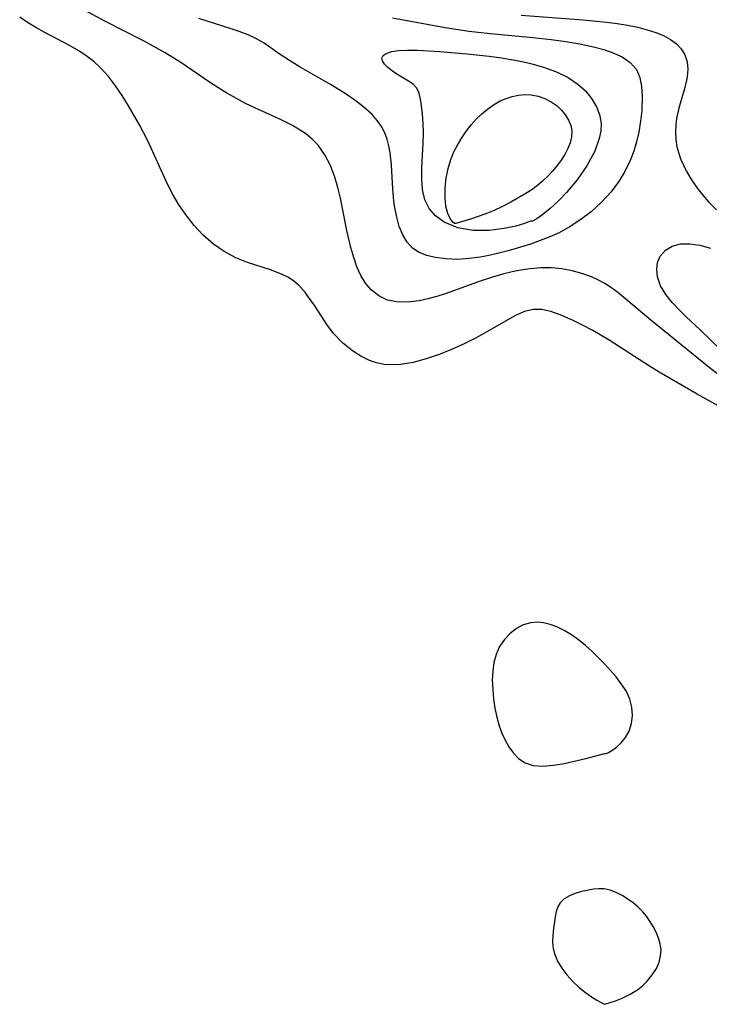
# Model space of a CAD drawing. Header units: metres. Extents: x 1073367 to 1082519, y 1569854 to 1574957.
# Tile 787 of 1056: x 1080870 to 1080963, y 1571886 to 1572019. Entities that reach past the tile are written whole.
import ezdxf

# ---------------------------------------------------------------- set-up
doc = ezdxf.new("R2010")
doc.units = ezdxf.units.M
doc.layers.add('CGG_CurvaNivelLidar_v1', color=253, linetype='Continuous', lineweight=30)

msp = doc.modelspace()

# ---------------------------------------------------------------- linework, layer by layer
at = {"layer": 'CGG_CurvaNivelLidar_v1'}
for p, q in [((1080870.9908, 1572018.259, 75), (1080869.9398, 1572018.9934, 75)), ((1080881.3568, 1572018.4487, 74.5), (1080878.6372, 1572019.9397, 74.5)), ((1080898.1848, 1572017.457, 74), (1080893.978, 1572018.787, 74)), ((1080919.9739, 1572018.9029, 74), (1080927.0695, 1572017.5907, 74)), ((1080937.2722, 1572019.2508, 74.5), (1080945.5642, 1572018.6403, 74.5)), ((1080872.086, 1572017.5794, 75), (1080870.9908, 1572018.259, 75)), ((1080873.21, 1572016.9603, 75), (1080872.086, 1572017.5794, 75)), ((1080886.638, 1572015.7433, 74.5), (1080881.3568, 1572018.4487, 74.5)), ((1080927.0695, 1572017.5907, 74), (1080930.2138, 1572017.1152, 74)), ((1080945.5642, 1572018.6403, 74.5), (1080948.7007, 1572018.3376, 74.5)), ((1080948.7007, 1572018.3376, 74.5), (1080950.1403, 1572018.1486, 74.5)), ((1080950.1403, 1572018.1486, 74.5), (1080951.5451, 1572017.9192, 74.5)), ((1080951.5451, 1572017.9192, 74.5), (1080952.9036, 1572017.6406, 74.5)), ((1080952.9036, 1572017.6406, 74.5), (1080954.198, 1572017.304, 74.5)), ((1080876.6965, 1572015.1502, 75), (1080873.21, 1572016.9603, 75)), ((1080899.4168, 1572017.0484, 74), (1080898.1848, 1572017.457, 74)), ((1080900.5994, 1572016.6101, 74), (1080899.4168, 1572017.0484, 74)), ((1080901.7161, 1572016.0962, 74), (1080900.5994, 1572016.6101, 74)), ((1080930.2138, 1572017.1152, 74), (1080933.133, 1572016.7831, 74)), ((1080933.133, 1572016.7831, 74), (1080938.8097, 1572016.2434, 74)), ((1080938.8097, 1572016.2434, 74), (1080941.3109, 1572015.9708, 74)), ((1080954.198, 1572017.304, 74.5), (1080955.3252, 1572016.9364, 74.5)), ((1080955.3252, 1572016.9364, 74.5), (1080956.3697, 1572016.5035, 74.5)), ((1080956.3697, 1572016.5035, 74.5), (1080957.3104, 1572015.9904, 74.5)), ((1080877.8568, 1572014.4697, 75), (1080876.6965, 1572015.1502, 75)), ((1080889.4787, 1572014.1959, 74.5), (1080886.638, 1572015.7433, 74.5)), ((1080902.7548, 1572015.4784, 74), (1080901.7161, 1572016.0962, 74)), ((1080904.7802, 1572014.068, 74), (1080902.7548, 1572015.4784, 74)), ((1080941.3109, 1572015.9708, 74), (1080943.2616, 1572015.7075, 74)), ((1080943.2616, 1572015.7075, 74), (1080945.1597, 1572015.3913, 74)), ((1080945.1597, 1572015.3913, 74), (1080946.98, 1572015.0096, 74)), ((1080946.98, 1572015.0096, 74), (1080948.3728, 1572014.6377, 74)), ((1080957.3104, 1572015.9904, 74.5), (1080958.099, 1572015.4026, 74.5)), ((1080958.099, 1572015.4026, 74.5), (1080958.7425, 1572014.7196, 74.5)), ((1080878.8673, 1572013.8037, 75), (1080877.8568, 1572014.4697, 75)), ((1080879.8978, 1572013.0214, 75), (1080878.8673, 1572013.8037, 75)), ((1080891.549, 1572012.9086, 74.5), (1080889.4787, 1572014.1959, 74.5)), ((1080906.1549, 1572013.1691, 74), (1080904.7802, 1572014.068, 74)), ((1080918.5745, 1572013.4924, 73.5), (1080918.7488, 1572013.8375, 73.5)), ((1080918.7488, 1572013.8375, 73.5), (1080919.1326, 1572014.1262, 73.5)), ((1080919.1326, 1572014.1262, 73.5), (1080919.8931, 1572014.3856, 73.5)), ((1080919.8931, 1572014.3856, 73.5), (1080920.7746, 1572014.5063, 73.5)), ((1080920.7746, 1572014.5063, 73.5), (1080921.9761, 1572014.5566, 73.5)), ((1080921.9761, 1572014.5566, 73.5), (1080923.3313, 1572014.5393, 73.5)), ((1080923.3313, 1572014.5393, 73.5), (1080926.3538, 1572014.369, 73.5)), ((1080926.3538, 1572014.369, 73.5), (1080929.957, 1572014.0621, 73.5)), ((1080929.957, 1572014.0621, 73.5), (1080932.9821, 1572013.7398, 73.5)), ((1080932.9821, 1572013.7398, 73.5), (1080934.6016, 1572013.523, 73.5)), ((1080934.6016, 1572013.523, 73.5), (1080936.2075, 1572013.2628, 73.5)), ((1080948.3728, 1572014.6377, 74), (1080949.479, 1572014.26, 74)), ((1080949.479, 1572014.26, 74), (1080950.8065, 1572013.6452, 74)), ((1080950.8065, 1572013.6452, 74), (1080951.9174, 1572012.881, 74)), ((1080958.7425, 1572014.7196, 74.5), (1080959.2318, 1572013.9072, 74.5)), ((1080959.2318, 1572013.9072, 74.5), (1080959.5258, 1572013.0087, 74.5)), ((1080880.8522, 1572012.1586, 75), (1080879.8978, 1572013.0214, 75)), ((1080895.2941, 1572010.327, 74.5), (1080891.549, 1572012.9086, 74.5)), ((1080907.6046, 1572012.2919, 74), (1080906.1549, 1572013.1691, 74)), ((1080911.6455, 1572009.9348, 74), (1080907.6046, 1572012.2919, 74)), ((1080918.6328, 1572013.1031, 73.5), (1080918.5745, 1572013.4924, 73.5)), ((1080918.8937, 1572012.6935, 73.5), (1080918.6328, 1572013.1031, 73.5)), ((1080919.3677, 1572012.2264, 73.5), (1080918.8937, 1572012.6935, 73.5)), ((1080920.0041, 1572011.7366, 73.5), (1080919.3677, 1572012.2264, 73.5)), ((1080936.2075, 1572013.2628, 73.5), (1080937.7875, 1572012.9469, 73.5)), ((1080937.7875, 1572012.9469, 73.5), (1080938.8649, 1572012.6838, 73.5)), ((1080938.8649, 1572012.6838, 73.5), (1080940.5166, 1572012.1873, 73.5)), ((1080940.5166, 1572012.1873, 73.5), (1080942.0911, 1572011.5861, 73.5)), ((1080951.9174, 1572012.881, 74), (1080952.7417, 1572011.9366, 74)), ((1080959.5258, 1572013.0087, 74.5), (1080959.6203, 1572011.9995, 74.5)), ((1080881.8807, 1572011.0104, 75), (1080880.8522, 1572012.1586, 75)), ((1080882.8168, 1572009.7616, 75), (1080881.8807, 1572011.0104, 75)), ((1080920.7239, 1572011.2584, 73.5), (1080920.0041, 1572011.7366, 73.5)), ((1080922.1579, 1572010.3996, 73.5), (1080920.7239, 1572011.2584, 73.5)), ((1080942.0911, 1572011.5861, 73.5), (1080943.5583, 1572010.8638, 73.5)), ((1080943.5583, 1572010.8638, 73.5), (1080944.8774, 1572009.9933, 73.5)), ((1080952.7417, 1572011.9366, 74), (1080953.198, 1572010.8894, 74)), ((1080953.198, 1572010.8894, 74), (1080953.4269, 1572009.6949, 74)), ((1080959.5307, 1572010.9424, 74.5), (1080959.2152, 1572009.5395, 74.5)), ((1080959.6203, 1572011.9995, 74.5), (1080959.5307, 1572010.9424, 74.5)), ((1080883.6998, 1572008.444, 75), (1080882.8168, 1572009.7616, 75)), ((1080896.518, 1572009.528, 74.5), (1080895.2941, 1572010.327, 74.5)), ((1080897.7637, 1572008.7673, 74.5), (1080896.518, 1572009.528, 74.5)), ((1080913.6199, 1572008.7122, 74), (1080911.6455, 1572009.9348, 74)), ((1080922.7701, 1572009.9644, 73.5), (1080922.1579, 1572010.3996, 73.5)), ((1080923.2544, 1572009.4329, 73.5), (1080922.7701, 1572009.9644, 73.5)), ((1080944.8774, 1572009.9933, 73.5), (1080945.8794, 1572009.0844, 73.5)), ((1080953.4269, 1572009.6949, 74), (1080953.5038, 1572008.3851, 74)), ((1080959.2152, 1572009.5395, 74.5), (1080958.4089, 1572006.7463, 74.5)), ((1080884.5656, 1572007.0683, 75), (1080883.6998, 1572008.444, 75)), ((1080899.031, 1572008.0515, 74.5), (1080897.7637, 1572008.7673, 74.5)), ((1080914.9311, 1572007.833, 74), (1080913.6199, 1572008.7122, 74)), ((1080923.5643, 1572008.779, 73.5), (1080923.2544, 1572009.4329, 73.5)), ((1080923.7583, 1572007.9914, 73.5), (1080923.5643, 1572008.779, 73.5)), ((1080935.2317, 1572008.0779, 73), (1080936.063, 1572008.3441, 73)), ((1080936.063, 1572008.3441, 73), (1080936.9083, 1572008.5219, 73)), ((1080936.9083, 1572008.5219, 73), (1080937.7569, 1572008.6032, 73)), ((1080937.7569, 1572008.6032, 73), (1080938.598, 1572008.5739, 73)), ((1080938.598, 1572008.5739, 73), (1080939.5426, 1572008.3882, 73)), ((1080939.5426, 1572008.3882, 73), (1080940.4495, 1572008.0619, 73)), ((1080945.8794, 1572009.0844, 73.5), (1080946.7221, 1572008.0581, 73.5)), ((1080953.5038, 1572008.3851, 74), (1080953.4415, 1572006.4362, 74)), ((1080886.0396, 1572004.5082, 75), (1080884.5656, 1572007.0683, 75)), ((1080900.2715, 1572007.4089, 74.5), (1080899.031, 1572008.0515, 74.5)), ((1080901.5233, 1572006.8068, 74.5), (1080900.2715, 1572007.4089, 74.5)), ((1080916.1586, 1572006.9057, 74), (1080914.9311, 1572007.833, 74)), ((1080917.262, 1572005.901, 74), (1080916.1586, 1572006.9057, 74)), ((1080923.8887, 1572007.0885, 73.5), (1080923.7583, 1572007.9914, 73.5)), ((1080924.0067, 1572005.9687, 73.5), (1080923.8887, 1572007.0885, 73.5)), ((1080932.7275, 1572006.6302, 73), (1080933.5538, 1572007.2216, 73)), ((1080933.5538, 1572007.2216, 73), (1080934.4259, 1572007.7252, 73)), ((1080934.4259, 1572007.7252, 73), (1080935.2317, 1572008.0779, 73)), ((1080940.4495, 1572008.0619, 73), (1080941.3024, 1572007.6171, 73)), ((1080941.3024, 1572007.6171, 73), (1080942.0796, 1572007.0658, 73)), ((1080942.0796, 1572007.0658, 73), (1080942.6943, 1572006.4844, 73)), ((1080946.7221, 1572008.0581, 73.5), (1080947.3925, 1572006.9365, 73.5)), ((1080947.3925, 1572006.9365, 73.5), (1080947.7999, 1572005.9202, 73.5)), ((1080904.9302, 1572005.2525, 74.5), (1080901.5233, 1572006.8068, 74.5)), ((1080917.9432, 1572005.1249, 74), (1080917.262, 1572005.901, 74)), ((1080924.0928, 1572004.7529, 73.5), (1080924.0067, 1572005.9687, 73.5)), ((1080931.2143, 1572005.2639, 73), (1080931.9466, 1572005.9725, 73)), ((1080931.9466, 1572005.9725, 73), (1080932.7275, 1572006.6302, 73)), ((1080942.6943, 1572006.4844, 73), (1080943.2181, 1572005.8396, 73)), ((1080943.2181, 1572005.8396, 73), (1080943.6378, 1572005.1476, 73)), ((1080947.7999, 1572005.9202, 73.5), (1080947.9833, 1572004.7665, 73.5)), ((1080953.4415, 1572006.4362, 74), (1080953.2874, 1572004.9996, 74)), ((1080958.4089, 1572006.7463, 74.5), (1080958.1156, 1572005.363, 74.5)), ((1080887.1324, 1572002.365, 75), (1080886.0396, 1572004.5082, 75)), ((1080906.5459, 1572004.4341, 74.5), (1080904.9302, 1572005.2525, 74.5)), ((1080907.7373, 1572003.7217, 74.5), (1080906.5459, 1572004.4341, 74.5)), ((1080918.5206, 1572004.2853, 74), (1080917.9432, 1572005.1249, 74)), ((1080918.9425, 1572003.4612, 74), (1080918.5206, 1572004.2853, 74)), ((1080924.1286, 1572003.466, 73.5), (1080924.0928, 1572004.7529, 73.5)), ((1080929.9304, 1572003.7308, 73), (1080930.5381, 1572004.5147, 73)), ((1080930.5381, 1572004.5147, 73), (1080931.2143, 1572005.2639, 73)), ((1080943.6378, 1572005.1476, 73), (1080943.9329, 1572004.4211, 73)), ((1080943.9329, 1572004.4211, 73), (1080944.0735, 1572003.6699, 73)), ((1080947.9833, 1572004.7665, 73.5), (1080947.9358, 1572003.6759, 73.5)), ((1080953.2874, 1572004.9996, 74), (1080953.0468, 1572003.5365, 74)), ((1080958.008, 1572004.472, 74.5), (1080957.9712, 1572003.5729, 74.5)), ((1080958.1156, 1572005.363, 74.5), (1080958.008, 1572004.472, 74.5)), ((1080908.294, 1572003.3377, 74.5), (1080907.7373, 1572003.7217, 74.5)), ((1080909.1962, 1572002.6133, 74.5), (1080908.294, 1572003.3377, 74.5)), ((1080919.2677, 1572002.587, 74), (1080918.9425, 1572003.4612, 74)), ((1080924.0994, 1572002.0483, 73.5), (1080924.1286, 1572003.466, 73.5)), ((1080929.3072, 1572002.7843, 73), (1080929.9304, 1572003.7308, 73)), ((1080944.0735, 1572003.6699, 73), (1080944.0343, 1572002.8971, 73)), ((1080947.9358, 1572003.6759, 73.5), (1080947.7387, 1572002.665, 73.5)), ((1080953.0468, 1572003.5365, 74), (1080952.7597, 1572002.2441, 74)), ((1080957.9712, 1572003.5729, 74.5), (1080958.0204, 1572002.5705, 74.5)), ((1080889.1357, 1571997.9374, 75), (1080887.1324, 1572002.365, 75)), ((1080909.9949, 1572001.8009, 74.5), (1080909.1962, 1572002.6133, 74.5)), ((1080910.908, 1572000.5061, 74.5), (1080909.9949, 1572001.8009, 74.5)), ((1080919.4997, 1572001.6895, 74), (1080919.2677, 1572002.587, 74)), ((1080919.6632, 1572000.7602, 74), (1080919.4997, 1572001.6895, 74)), ((1080923.9402, 1571998.7382, 73.5), (1080924.0994, 1572002.0483, 73.5)), ((1080928.2279, 1572000.8958, 73), (1080928.7055, 1572001.8058, 73)), ((1080928.7055, 1572001.8058, 73), (1080929.3072, 1572002.7843, 73)), ((1080943.8408, 1572002.1154, 73), (1080943.5261, 1572001.3321, 73)), ((1080944.0343, 1572002.8971, 73), (1080943.8408, 1572002.1154, 73)), ((1080947.7387, 1572002.665, 73.5), (1080947.1394, 1572000.989, 73.5)), ((1080952.7597, 1572002.2441, 74), (1080952.3893, 1572000.963, 74)), ((1080958.0204, 1572002.5705, 74.5), (1080958.1716, 1572001.5758, 74.5)), ((1080911.6439, 1571999.0535, 74.5), (1080910.908, 1572000.5061, 74.5)), ((1080919.8317, 1571999.1656, 74), (1080919.6632, 1572000.7602, 74)), ((1080927.8081, 1571999.8432, 73), (1080928.2279, 1572000.8958, 73)), ((1080943.1153, 1572000.5542, 73), (1080942.6267, 1571999.789, 73)), ((1080943.5261, 1572001.3321, 73), (1080943.1153, 1572000.5542, 73)), ((1080947.1394, 1572000.989, 73.5), (1080946.0965, 1571999.03, 73.5)), ((1080952.3893, 1572000.963, 74), (1080951.9173, 1571999.7085, 74)), ((1080958.1716, 1572001.5758, 74.5), (1080958.6607, 1571999.9415, 74.5)), ((1080912.2514, 1571997.4805, 74.5), (1080911.6439, 1571999.0535, 74.5)), ((1080920.0184, 1571995.8974, 74), (1080919.8317, 1571999.1656, 74)), ((1080927.4617, 1571998.6387, 73), (1080927.8081, 1571999.8432, 73)), ((1080942.0729, 1571999.0423, 73), (1080941.4683, 1571998.3195, 73)), ((1080942.6267, 1571999.789, 73), (1080942.0729, 1571999.0423, 73)), ((1080946.0965, 1571999.03, 73.5), (1080944.7945, 1571997.1406, 73.5)), ((1080951.9173, 1571999.7085, 74), (1080951.1948, 1571998.2517, 74)), ((1080958.6607, 1571999.9415, 74.5), (1080959.398, 1571998.361, 74.5)), ((1080889.8009, 1571996.5319, 75), (1080889.1357, 1571997.9374, 75)), ((1080923.9246, 1571997.2584, 73.5), (1080923.9402, 1571998.7382, 73.5)), ((1080927.2062, 1571997.3483, 73), (1080927.4617, 1571998.6387, 73)), ((1080940.8238, 1571997.6257, 73), (1080940.1465, 1571996.9679, 73)), ((1080941.4683, 1571998.3195, 73), (1080940.8238, 1571997.6257, 73)), ((1080951.1948, 1571998.2517, 74), (1080950.3234, 1571996.8584, 74)), ((1080959.398, 1571998.361, 74.5), (1080960.128, 1571997.1447, 74.5)), ((1080890.5114, 1571995.16, 75), (1080889.8009, 1571996.5319, 75)), ((1080912.6587, 1571996.0984, 74.5), (1080912.2514, 1571997.4805, 74.5)), ((1080924.0111, 1571995.8182, 73.5), (1080923.9246, 1571997.2584, 73.5)), ((1080927.0591, 1571996.0378, 73), (1080927.2062, 1571997.3483, 73)), ((1080939.4409, 1571996.3559, 73), (1080938.7082, 1571995.803, 73)), ((1080940.1465, 1571996.9679, 73), (1080939.4409, 1571996.3559, 73)), ((1080944.7945, 1571997.1406, 73.5), (1080943.3499, 1571995.4095, 73.5)), ((1080950.3234, 1571996.8584, 74), (1080949.3251, 1571995.5341, 74)), ((1080960.128, 1571997.1447, 74.5), (1080960.9551, 1571995.9633, 74.5)), ((1080891.2636, 1571993.8728, 75), (1080890.5114, 1571995.16, 75)), ((1080912.9998, 1571994.6696, 74.5), (1080912.6587, 1571996.0984, 74.5)), ((1080920.1583, 1571994.2856, 74), (1080920.0184, 1571995.8974, 74)), ((1080924.3071, 1571994.4387, 73.5), (1080924.0111, 1571995.8182, 73.5)), ((1080927.0372, 1571994.7722, 73), (1080927.0591, 1571996.0378, 73)), ((1080937.8971, 1571995.2916, 73), (1080935.893, 1571994.1471, 73)), ((1080938.7082, 1571995.803, 73), (1080937.8971, 1571995.2916, 73)), ((1080943.3499, 1571995.4095, 73.5), (1080942.2283, 1571994.2503, 73.5)), ((1080949.3251, 1571995.5341, 74), (1080948.0413, 1571994.1144, 74)), ((1080960.9551, 1571995.9633, 74.5), (1080961.6668, 1571995.0508, 74.5)), ((1080961.6668, 1571995.0508, 74.5), (1080962.431, 1571994.1688, 74.5)), ((1080892.2709, 1571992.377, 75), (1080891.2636, 1571993.8728, 75)), ((1080913.8787, 1571990.339, 74.5), (1080912.9998, 1571994.6696, 74.5)), ((1080920.2482, 1571993.6192, 74), (1080920.1583, 1571994.2856, 74)), ((1080924.8933, 1571993.302, 73.5), (1080924.3071, 1571994.4387, 73.5)), ((1080927.1539, 1571993.6035, 73), (1080927.0372, 1571994.7722, 73)), ((1080935.893, 1571994.1471, 73), (1080934.7491, 1571993.5406, 73)), ((1080942.2283, 1571994.2503, 73.5), (1080941.1491, 1571993.2624, 73.5)), ((1080948.0413, 1571994.1144, 74), (1080946.6453, 1571992.8412, 74)), ((1080962.431, 1571994.1688, 74.5), (1080963.4852, 1571993.1035, 74.5)), ((1080893.3738, 1571990.9784, 75), (1080892.2709, 1571992.377, 75)), ((1080920.5481, 1571992.1245, 74), (1080920.2482, 1571993.6192, 74)), ((1080925.7721, 1571992.2915, 73.5), (1080924.8933, 1571993.302, 73.5)), ((1080927.4068, 1571992.6124, 73), (1080927.1539, 1571993.6035, 73)), ((1080927.7181, 1571991.9362, 73), (1080927.4068, 1571992.6124, 73)), ((1080932.5078, 1571992.5696, 73), (1080930.4514, 1571991.849, 73)), ((1080933.6307, 1571993.0252, 73), (1080932.5078, 1571992.5696, 73)), ((1080934.7491, 1571993.5406, 73), (1080933.6307, 1571993.0252, 73)), ((1080940.1714, 1571992.475, 73.5), (1080939.3469, 1571991.9083, 73.5)), ((1080941.1491, 1571993.2624, 73.5), (1080940.1714, 1571992.475, 73.5)), ((1080946.6453, 1571992.8412, 74), (1080945.288, 1571991.7977, 74)), ((1080920.9045, 1571990.8804, 74), (1080920.5481, 1571992.1245, 74)), ((1080926.909, 1571991.459, 73.5), (1080925.7721, 1571992.2915, 73.5)), ((1080928.7619, 1571990.6866, 73.5), (1080926.909, 1571991.459, 73.5)), ((1080928.0544, 1571991.4767, 73), (1080927.7181, 1571991.9362, 73)), ((1080928.3205, 1571991.2689, 73), (1080928.0544, 1571991.4767, 73)), ((1080928.5, 1571991.2655, 73), (1080928.3205, 1571991.2689, 73)), ((1080930.4514, 1571991.849, 73), (1080928.5, 1571991.2655, 73)), ((1080937.7152, 1571991.2529, 73.5), (1080936.5399, 1571990.9126, 73.5)), ((1080938.308, 1571991.4709, 73.5), (1080937.7152, 1571991.2529, 73.5)), ((1080938.5, 1571991.589, 73.5), (1080938.308, 1571991.4709, 73.5)), ((1080938.7647, 1571991.5972, 73.5), (1080938.5, 1571991.589, 73.5)), ((1080939.3469, 1571991.9083, 73.5), (1080938.7647, 1571991.5972, 73.5)), ((1080945.288, 1571991.7977, 74), (1080943.8516, 1571990.8571, 74)), ((1080894.5746, 1571989.6976, 75), (1080893.3738, 1571990.9784, 75)), ((1080895.9448, 1571988.5052, 75), (1080894.5746, 1571989.6976, 75)), ((1080914.4065, 1571988.0204, 74.5), (1080913.8787, 1571990.339, 74.5)), ((1080921.3594, 1571989.7401, 74), (1080920.9045, 1571990.8804, 74)), ((1080921.9391, 1571988.7433, 74), (1080921.3594, 1571989.7401, 74)), ((1080930.8348, 1571990.3187, 73.5), (1080928.7619, 1571990.6866, 73.5)), ((1080932.9799, 1571990.3205, 73.5), (1080930.8348, 1571990.3187, 73.5)), ((1080934.9932, 1571990.577, 73.5), (1080932.9799, 1571990.3205, 73.5)), ((1080936.5399, 1571990.9126, 73.5), (1080934.9932, 1571990.577, 73.5)), ((1080942.3435, 1571990.0305, 74), (1080941.1022, 1571989.4638, 74)), ((1080943.8516, 1571990.8571, 74), (1080942.3435, 1571990.0305, 74)), ((1080897.4098, 1571987.4825, 75), (1080895.9448, 1571988.5052, 75)), ((1080922.6761, 1571987.9376, 74), (1080921.9391, 1571988.7433, 74)), ((1080938.5347, 1571988.5059, 74), (1080935.8196, 1571987.6744, 74)), ((1080939.8291, 1571988.9611, 74), (1080938.5347, 1571988.5059, 74)), ((1080941.1022, 1571989.4638, 74), (1080939.8291, 1571988.9611, 74)), ((1080957.5529, 1571988.2349, 74), (1080958.672, 1571988.5393, 74)), ((1080958.672, 1571988.5393, 74), (1080959.9194, 1571988.5528, 74)), ((1080959.9194, 1571988.5528, 74), (1080961.2662, 1571988.3356, 74)), ((1080898.9531, 1571986.6497, 75), (1080897.4098, 1571987.4825, 75)), ((1080914.7778, 1571986.6988, 74.5), (1080914.4065, 1571988.0204, 74.5)), ((1080923.561, 1571987.3746, 74), (1080922.6761, 1571987.9376, 74)), ((1080924.5917, 1571986.9842, 74), (1080923.561, 1571987.3746, 74)), ((1080934.4592, 1571987.317, 74), (1080933.127, 1571987.0101, 74)), ((1080935.8196, 1571987.6744, 74), (1080934.4592, 1571987.317, 74)), ((1080955.9258, 1571986.8703, 74), (1080956.6169, 1571987.6664, 74)), ((1080956.6169, 1571987.6664, 74), (1080957.5529, 1571988.2349, 74)), ((1080961.2662, 1571988.3356, 74), (1080962.6866, 1571987.9559, 74)), ((1080900.5055, 1571986.0318, 75), (1080898.9531, 1571986.6497, 75)), ((1080903.6124, 1571985.0308, 75), (1080900.5055, 1571986.0318, 75)), ((1080915.2162, 1571985.4436, 74.5), (1080914.7778, 1571986.6988, 74.5)), ((1080925.7364, 1571986.716, 74), (1080924.5917, 1571986.9842, 74)), ((1080927.1842, 1571986.5145, 74), (1080925.7364, 1571986.716, 74)), ((1080928.7213, 1571986.4507, 74), (1080927.1842, 1571986.5145, 74)), ((1080930.2433, 1571986.5416, 74), (1080928.7213, 1571986.4507, 74)), ((1080931.8072, 1571986.7571, 74), (1080930.2433, 1571986.5416, 74)), ((1080933.127, 1571987.0101, 74), (1080931.8072, 1571986.7571, 74)), ((1080955.4542, 1571985.0877, 74), (1080955.5754, 1571986.0296, 74)), ((1080955.5754, 1571986.0296, 74), (1080955.9258, 1571986.8703, 74)), ((1080905.0716, 1571984.4766, 75), (1080903.6124, 1571985.0308, 75)), ((1080905.9146, 1571984.0618, 75), (1080905.0716, 1571984.4766, 75)), ((1080915.7443, 1571984.2792, 74.5), (1080915.2162, 1571985.4436, 74.5)), ((1080934.9372, 1571984.4877, 74.5), (1080933.4032, 1571984.0443, 74.5)), ((1080936.4778, 1571984.8594, 74.5), (1080934.9372, 1571984.4877, 74.5)), ((1080937.4696, 1571985.0508, 74.5), (1080936.4778, 1571984.8594, 74.5)), ((1080938.4601, 1571985.1974, 74.5), (1080937.4696, 1571985.0508, 74.5)), ((1080939.8916, 1571985.3175, 74.5), (1080938.4601, 1571985.1974, 74.5)), ((1080941.3082, 1571985.316, 74.5), (1080939.8916, 1571985.3175, 74.5)), ((1080942.7143, 1571985.1812, 74.5), (1080941.3082, 1571985.316, 74.5)), ((1080944.0884, 1571984.9253, 74.5), (1080942.7143, 1571985.1812, 74.5)), ((1080945.4217, 1571984.5622, 74.5), (1080944.0884, 1571984.9253, 74.5)), ((1080946.704, 1571984.0999, 74.5), (1080945.4217, 1571984.5622, 74.5)), ((1080955.5645, 1571984.0893, 74), (1080955.4542, 1571985.0877, 74)), ((1080906.6924, 1571983.5629, 75), (1080905.9146, 1571984.0618, 75)), ((1080907.39, 1571982.9666, 75), (1080906.6924, 1571983.5629, 75)), ((1080916.3696, 1571983.2533, 74.5), (1080915.7443, 1571984.2792, 74.5)), ((1080917.1098, 1571982.3673, 74.5), (1080916.3696, 1571983.2533, 74.5)), ((1080931.8821, 1571983.5463, 74.5), (1080927.0754, 1571981.8128, 74.5)), ((1080933.4032, 1571984.0443, 74.5), (1080931.8821, 1571983.5463, 74.5)), ((1080947.6494, 1571983.6725, 74.5), (1080946.704, 1571984.0999, 74.5)), ((1080948.4903, 1571983.201, 74.5), (1080947.6494, 1571983.6725, 74.5)), ((1080949.1101, 1571982.7952, 74.5), (1080948.4903, 1571983.201, 74.5)), ((1080955.9873, 1571982.9006, 74), (1080955.5645, 1571984.0893, 74)), ((1080908.2438, 1571982.0221, 75), (1080907.39, 1571982.9666, 75)), ((1080908.7326, 1571981.3839, 75), (1080908.2438, 1571982.0221, 75)), ((1080918.1374, 1571981.5382, 74.5), (1080917.1098, 1571982.3673, 74.5)), ((1080927.0754, 1571981.8128, 74.5), (1080925.9534, 1571981.4657, 74.5)), ((1080950.2195, 1571981.9783, 74.5), (1080949.1101, 1571982.7952, 74.5)), ((1080951.3168, 1571981.0902, 74.5), (1080950.2195, 1571981.9783, 74.5)), ((1080956.6786, 1571981.721, 74), (1080955.9873, 1571982.9006, 74)), ((1080909.5488, 1571980.1892, 75), (1080908.7326, 1571981.3839, 75)), ((1080919.3127, 1571980.9794, 74.5), (1080918.1374, 1571981.5382, 74.5)), ((1080920.7989, 1571980.6998, 74.5), (1080919.3127, 1571980.9794, 74.5)), ((1080922.4043, 1571980.7298, 74.5), (1080920.7989, 1571980.6998, 74.5)), ((1080923.562, 1571980.8914, 74.5), (1080922.4043, 1571980.7298, 74.5)), ((1080924.7477, 1571981.1429, 74.5), (1080923.562, 1571980.8914, 74.5)), ((1080925.9534, 1571981.4657, 74.5), (1080924.7477, 1571981.1429, 74.5)), ((1080954.6596, 1571978.2605, 74.5), (1080951.3168, 1571981.0902, 74.5)), ((1080957.5197, 1571980.6472, 74), (1080956.6786, 1571981.721, 74)), ((1080958.4997, 1571979.5995, 74), (1080957.5197, 1571980.6472, 74)), ((1080911.1797, 1571977.6995, 75), (1080909.5488, 1571980.1892, 75)), ((1080937.6946, 1571979.432, 75), (1080936.5175, 1571978.9136, 75)), ((1080938.8761, 1571979.7115, 75), (1080937.6946, 1571979.432, 75)), ((1080940.0527, 1571979.6899, 75), (1080938.8761, 1571979.7115, 75)), ((1080941.2597, 1571979.4275, 75), (1080940.0527, 1571979.6899, 75)), ((1080942.4994, 1571978.9929, 75), (1080941.2597, 1571979.4275, 75)), ((1080959.398, 1571978.7314, 74), (1080958.4997, 1571979.5995, 74)), ((1080936.5175, 1571978.9136, 75), (1080932.6747, 1571976.7057, 75)), ((1080944.1449, 1571978.2757, 75), (1080942.4994, 1571978.9929, 75)), ((1080945.5015, 1571977.6195, 75), (1080944.1449, 1571978.2757, 75)), ((1080962.5035, 1571971.9259, 74.5), (1080954.6596, 1571978.2605, 74.5)), ((1080961.2858, 1571976.9744, 74), (1080959.398, 1571978.7314, 74)), ((1080912.0871, 1571976.5076, 75), (1080911.1797, 1571977.6995, 75)), ((1080913.2809, 1571975.2523, 75), (1080912.0871, 1571976.5076, 75)), ((1080932.6747, 1571976.7057, 75), (1080931.2127, 1571975.9232, 75)), ((1080946.8757, 1571976.8966, 75), (1080945.5015, 1571977.6195, 75)), ((1080949.0774, 1571975.5939, 75), (1080946.8757, 1571976.8966, 75)), ((1080964.1718, 1571974.1933, 74), (1080961.2858, 1571976.9744, 74)), ((1080914.6082, 1571974.1566, 75), (1080913.2809, 1571975.2523, 75)), ((1080929.702, 1571975.1652, 75), (1080927.8082, 1571974.297, 75)), ((1080931.2127, 1571975.9232, 75), (1080929.702, 1571975.1652, 75)), ((1080954.5121, 1571972.0822, 75), (1080949.0774, 1571975.5939, 75)), ((1080915.7206, 1571973.4325, 75), (1080914.6082, 1571974.1566, 75)), ((1080927.8082, 1571974.297, 75), (1080926.2627, 1571973.6744, 75)), ((1080916.8994, 1571972.8576, 75), (1080915.7206, 1571973.4325, 75)), ((1080917.8577, 1571972.5391, 75), (1080916.8994, 1571972.8576, 75)), ((1080918.8509, 1571972.3394, 75), (1080917.8577, 1571972.5391, 75)), ((1080922.7797, 1571972.5915, 75), (1080921.0554, 1571972.3089, 75)), ((1080924.5196, 1571973.066, 75), (1080922.7797, 1571972.5915, 75)), ((1080926.2627, 1571973.6744, 75), (1080924.5196, 1571973.066, 75)), ((1080919.9423, 1571972.2606, 75), (1080918.8509, 1571972.3394, 75)), ((1080921.0554, 1571972.3089, 75), (1080919.9423, 1571972.2606, 75)), ((1080955.7865, 1571971.2903, 75), (1080954.5121, 1571972.0822, 75)), ((1080960.8855, 1571968.3297, 75), (1080955.7865, 1571971.2903, 75)), ((1080964.8203, 1571970.1396, 74.5), (1080962.5035, 1571971.9259, 74.5)), ((1080963.7095, 1571966.7495, 75), (1080960.8855, 1571968.3297, 75)), ((1080936.6215, 1571936.845, 75.5), (1080935.7724, 1571936.1895, 75.5)), ((1080937.5518, 1571937.3352, 75.5), (1080936.6215, 1571936.845, 75.5)), ((1080938.5455, 1571937.6248, 75.5), (1080937.5518, 1571937.3352, 75.5)), ((1080939.4014, 1571937.6872, 75.5), (1080938.5455, 1571937.6248, 75.5)), ((1080940.2776, 1571937.6061, 75.5), (1080939.4014, 1571937.6872, 75.5)), ((1080941.1609, 1571937.4016, 75.5), (1080940.2776, 1571937.6061, 75.5)), ((1080942.0386, 1571937.0863, 75.5), (1080941.1609, 1571937.4016, 75.5)), ((1080943.0402, 1571936.5929, 75.5), (1080942.0386, 1571937.0863, 75.5)), ((1080935.7724, 1571936.1895, 75.5), (1080935.0063, 1571935.3669, 75.5)), ((1080944.017, 1571935.992, 75.5), (1080943.0402, 1571936.5929, 75.5)), ((1080944.9674, 1571935.3093, 75.5), (1080944.017, 1571935.992, 75.5)), ((1080934.3683, 1571934.4218, 75.5), (1080933.8857, 1571933.3728, 75.5)), ((1080935.0063, 1571935.3669, 75.5), (1080934.3683, 1571934.4218, 75.5)), ((1080945.8881, 1571934.5629, 75.5), (1080944.9674, 1571935.3093, 75.5)), ((1080946.7733, 1571933.7649, 75.5), (1080945.8881, 1571934.5629, 75.5)), ((1080933.8857, 1571933.3728, 75.5), (1080933.5926, 1571932.2854, 75.5)), ((1080948.4449, 1571932.0914, 75.5), (1080946.7733, 1571933.7649, 75.5)), ((1080933.5926, 1571932.2854, 75.5), (1080933.4373, 1571931.1368, 75.5)), ((1080949.238, 1571931.2302, 75.5), (1080948.4449, 1571932.0914, 75.5)), ((1080933.4373, 1571931.1368, 75.5), (1080933.3893, 1571929.9474, 75.5)), ((1080949.9959, 1571930.3425, 75.5), (1080949.238, 1571931.2302, 75.5)), ((1080950.7084, 1571929.4324, 75.5), (1080949.9959, 1571930.3425, 75.5)), ((1080933.3893, 1571929.9474, 75.5), (1080933.4367, 1571928.6015, 75.5)), ((1080951.3434, 1571928.4538, 75.5), (1080950.7084, 1571929.4324, 75.5)), ((1080933.4367, 1571928.6015, 75.5), (1080933.5553, 1571927.3802, 75.5)), ((1080951.8324, 1571927.3468, 75.5), (1080951.3434, 1571928.4538, 75.5)), ((1080933.5553, 1571927.3802, 75.5), (1080933.7386, 1571926.1621, 75.5)), ((1080952.1089, 1571926.2637, 75.5), (1080951.8324, 1571927.3468, 75.5)), ((1080952.1999, 1571925.1588, 75.5), (1080952.1089, 1571926.2637, 75.5)), ((1080933.7386, 1571926.1621, 75.5), (1080933.9872, 1571924.96, 75.5)), ((1080933.9872, 1571924.96, 75.5), (1080934.3094, 1571923.7886, 75.5)), ((1080952.0892, 1571924.0798, 75.5), (1080952.1999, 1571925.1588, 75.5)), ((1080934.3094, 1571923.7886, 75.5), (1080934.668, 1571922.7857, 75.5)), ((1080951.7671, 1571923.0727, 75.5), (1080952.0892, 1571924.0798, 75.5)), ((1080934.668, 1571922.7857, 75.5), (1080935.0963, 1571921.8336, 75.5)), ((1080950.686, 1571921.4941, 75.5), (1080951.283, 1571922.225, 75.5)), ((1080951.283, 1571922.225, 75.5), (1080951.7671, 1571923.0727, 75.5)), ((1080935.0963, 1571921.8336, 75.5), (1080935.5985, 1571920.9488, 75.5)), ((1080935.5985, 1571920.9488, 75.5), (1080936.2165, 1571920.1071, 75.5)), ((1080949.4375, 1571920.4454, 75.5), (1080950.0474, 1571920.8959, 75.5)), ((1080950.0474, 1571920.8959, 75.5), (1080950.686, 1571921.4941, 75.5)), ((1080936.2165, 1571920.1071, 75.5), (1080936.9156, 1571919.3823, 75.5)), ((1080945.9344, 1571919.3834, 75.5), (1080948.5, 1571920.0454, 75.5)), ((1080948.5, 1571920.0454, 75.5), (1080948.6592, 1571920.0475, 75.5)), ((1080948.6592, 1571920.0475, 75.5), (1080948.9866, 1571920.1838, 75.5)), ((1080948.9866, 1571920.1838, 75.5), (1080949.4375, 1571920.4454, 75.5)), ((1080936.9156, 1571919.3823, 75.5), (1080937.7909, 1571918.8136, 75.5)), ((1080937.7909, 1571918.8136, 75.5), (1080938.8751, 1571918.4623, 75.5)), ((1080938.8751, 1571918.4623, 75.5), (1080940.1729, 1571918.3653, 75.5)), ((1080940.1729, 1571918.3653, 75.5), (1080941.5818, 1571918.4813, 75.5)), ((1080941.5818, 1571918.4813, 75.5), (1080943.0326, 1571918.7296, 75.5)), ((1080943.0326, 1571918.7296, 75.5), (1080945.9344, 1571919.3834, 75.5)), ((1080944.5272, 1571901.2368, 75.5), (1080943.7442, 1571900.9161, 75.5)), ((1080945.3693, 1571901.4942, 75.5), (1080944.5272, 1571901.2368, 75.5)), ((1080946.2408, 1571901.6983, 75.5), (1080945.3693, 1571901.4942, 75.5)), ((1080946.9598, 1571901.8238, 75.5), (1080946.2408, 1571901.6983, 75.5)), ((1080947.6777, 1571901.8889, 75.5), (1080946.9598, 1571901.8238, 75.5)), ((1080948.391, 1571901.8628, 75.5), (1080947.6777, 1571901.8889, 75.5)), ((1080949.2082, 1571901.6882, 75.5), (1080948.391, 1571901.8628, 75.5)), ((1080950.013, 1571901.3838, 75.5), (1080949.2082, 1571901.6882, 75.5)), ((1080950.8026, 1571900.9812, 75.5), (1080950.013, 1571901.3838, 75.5)), ((1080942.5102, 1571900.0011, 75.5), (1080942.1835, 1571899.4523, 75.5)), ((1080943.0564, 1571900.5135, 75.5), (1080942.5102, 1571900.0011, 75.5)), ((1080943.7442, 1571900.9161, 75.5), (1080943.0564, 1571900.5135, 75.5)), ((1080951.5729, 1571900.5032, 75.5), (1080950.8026, 1571900.9812, 75.5)), ((1080952.2912, 1571899.9839, 75.5), (1080951.5729, 1571900.5032, 75.5)), ((1080952.9729, 1571899.411, 75.5), (1080952.2912, 1571899.9839, 75.5)), ((1080941.9627, 1571898.8201, 75.5), (1080941.8113, 1571898.1265, 75.5)), ((1080942.1835, 1571899.4523, 75.5), (1080941.9627, 1571898.8201, 75.5)), ((1080953.6017, 1571898.7817, 75.5), (1080952.9729, 1571899.411, 75.5)), ((1080954.096, 1571898.1831, 75.5), (1080953.6017, 1571898.7817, 75.5)), ((1080941.8113, 1571898.1265, 75.5), (1080941.5866, 1571896.5247, 75.5)), ((1080954.5429, 1571897.5494, 75.5), (1080954.096, 1571898.1831, 75.5)), ((1080954.996, 1571896.8055, 75.5), (1080954.5429, 1571897.5494, 75.5)), ((1080941.5866, 1571896.5247, 75.5), (1080941.5079, 1571895.6388, 75.5)), ((1080955.389, 1571896.041, 75.5), (1080954.996, 1571896.8055, 75.5)), ((1080955.7086, 1571895.2634, 75.5), (1080955.389, 1571896.041, 75.5)), ((1080941.5079, 1571895.6388, 75.5), (1080941.4896, 1571894.7445, 75.5)), ((1080941.4896, 1571894.7445, 75.5), (1080941.5689, 1571893.8538, 75.5)), ((1080955.9342, 1571894.4787, 75.5), (1080955.7086, 1571895.2634, 75.5)), ((1080956.0358, 1571893.6923, 75.5), (1080955.9342, 1571894.4787, 75.5)), ((1080941.5689, 1571893.8538, 75.5), (1080941.7692, 1571893.033, 75.5)), ((1080955.9788, 1571892.8555, 75.5), (1080956.0358, 1571893.6923, 75.5)), ((1080941.7692, 1571893.033, 75.5), (1080942.1556, 1571892.1521, 75.5)), ((1080942.1556, 1571892.1521, 75.5), (1080942.7126, 1571891.2309, 75.5)), ((1080955.4243, 1571891.1887, 75.5), (1080955.7782, 1571892.0286, 75.5)), ((1080955.7782, 1571892.0286, 75.5), (1080955.9788, 1571892.8555, 75.5)), ((1080942.7126, 1571891.2309, 75.5), (1080943.4046, 1571890.3096, 75.5)), ((1080954.8704, 1571890.3116, 75.5), (1080955.4243, 1571891.1887, 75.5)), ((1080943.4046, 1571890.3096, 75.5), (1080944.196, 1571889.4272, 75.5)), ((1080944.196, 1571889.4272, 75.5), (1080945.0504, 1571888.6209, 75.5)), ((1080953.542, 1571888.8478, 75.5), (1080954.1577, 1571889.4501, 75.5)), ((1080954.1577, 1571889.4501, 75.5), (1080954.8704, 1571890.3116, 75.5)), ((1080945.0504, 1571888.6209, 75.5), (1080945.8921, 1571887.9452, 75.5)), ((1080945.8921, 1571887.9452, 75.5), (1080946.7008, 1571887.3777, 75.5)), ((1080951.7996, 1571887.6721, 75.5), (1080952.8634, 1571888.3104, 75.5)), ((1080952.8634, 1571888.3104, 75.5), (1080953.542, 1571888.8478, 75.5)), ((1080946.7008, 1571887.3777, 75.5), (1080947.4216, 1571886.9259, 75.5)), ((1080947.4216, 1571886.9259, 75.5), (1080947.9996, 1571886.5985, 75.5)), ((1080947.9996, 1571886.5985, 75.5), (1080948.5, 1571886.3583, 75.5)), ((1080948.5, 1571886.3583, 75.5), (1080949.9072, 1571886.8286, 75.5)), ((1080949.9072, 1571886.8286, 75.5), (1080950.8137, 1571887.1993, 75.5)), ((1080950.8137, 1571887.1993, 75.5), (1080951.7996, 1571887.6721, 75.5))]:
    msp.add_line(p, q, dxfattribs=at)

doc.saveas('drawing.dxf')
